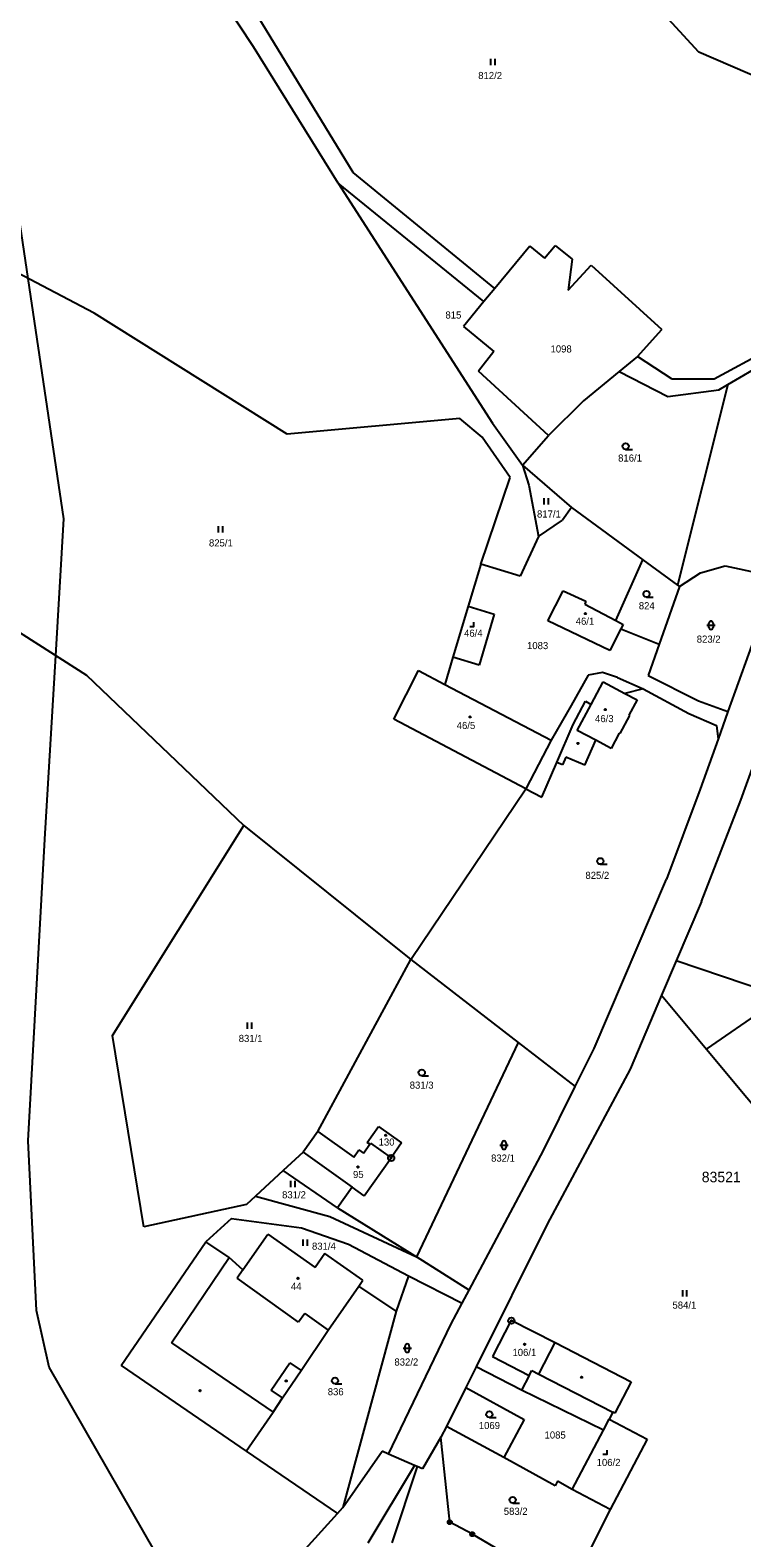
# Model space of a CAD drawing. Extents: x -547623 to -538651, y -1096714 to -1086522.
# Drawn here: x -542828.5 to -542658.7, y -1093462.3 to -1093102.4 of the extents above; entities that cross this region are included whole.
import ezdxf

# ---------------------------------------------------------------- set-up
doc = ezdxf.new("R2010")
doc.units = 0
for name, color, linetype in [('Vrstva 1', 7, 'Continuous'), ('Vrstva 25', 7, 'Continuous'), ('Vrstva 33', 7, 'Continuous'), ('Vrstva 52', 7, 'Continuous'), ('Vrstva 53', 7, 'Continuous'), ('Vrstva 83', 7, 'Continuous'), ('Vrstva 86', 7, 'Continuous'), ('Vrstva 90', 7, 'Continuous'), ('Vrstva 92', 7, 'Continuous')]:
    doc.layers.add(name, color=color, linetype=linetype)

msp = doc.modelspace()

# ---------------------------------------------------------------- linework, layer by layer
at = {"layer": 'Vrstva 1'}
for points in [[(-542775.23, -1093106.33), (-542824.02, -1093032.47)], [(-542668.96, -1093107.67), (-542690.73, -1093083.85)], [(-542751.4, -1093136.4), (-542774.08, -1093099.23)], [(-542754.97, -1093138.95), (-542775.23, -1093106.33)], [(-542641.11, -1093119.69), (-542668.96, -1093107.67)], [(-542717.62, -1093164.04), (-542751.4, -1093136.4)], [(-542720.22, -1093167.19), (-542754.97, -1093138.95)], [(-542754.97, -1093138.95), (-542718.21, -1093196.19)], [(-542709.27, -1093153.92), (-542717.62, -1093164.04)], [(-542709.27, -1093153.92), (-542705.75, -1093156.82)], [(-542705.75, -1093156.82), (-542703.22, -1093153.76)], [(-542703.22, -1093153.76), (-542699.18, -1093157.09)], [(-542813.21, -1093169.94), (-542842.51, -1093154.59)], [(-542699.18, -1093157.09), (-542700.09, -1093164.48)], [(-542700.09, -1093164.48), (-542694.65, -1093158.5)], [(-542694.65, -1093158.5), (-542677.75, -1093173.86)], [(-542717.62, -1093164.04), (-542720.22, -1093167.19)], [(-542720.22, -1093167.19), (-542725.12, -1093173.12)], [(-542767.17, -1093198.85), (-542813.21, -1093169.94)], [(-542725.12, -1093173.12), (-542717.84, -1093179.13)], [(-542683.58, -1093180.28), (-542677.75, -1093173.86)], [(-542717.84, -1093179.13), (-542721.53, -1093183.76)], [(-542652.6, -1093178.82), (-542665.29, -1093185.66)], [(-542683.58, -1093180.28), (-542687.97, -1093183.9)], [(-542675.33, -1093185.66), (-542683.58, -1093180.28)], [(-542661.98, -1093186.96), (-542653.05, -1093181.73)], [(-542704.81, -1093199.16), (-542721.53, -1093183.76)], [(-542687.97, -1093183.9), (-542696.42, -1093190.88)], [(-542687.97, -1093183.9), (-542676.29, -1093189.83)], [(-542665.29, -1093185.66), (-542675.33, -1093185.66)], [(-542676.29, -1093189.83), (-542664.13, -1093188.22)], [(-542661.98, -1093186.96), (-542674.02, -1093234.86)], [(-542664.13, -1093188.22), (-542661.98, -1093186.96)], [(-542696.42, -1093190.88), (-542704.81, -1093199.16)], [(-542725.93, -1093195.11), (-542767.17, -1093198.85)], [(-542720.6, -1093199.56), (-542725.93, -1093195.11)], [(-542718.21, -1093196.19), (-542711.04, -1093206.23)], [(-542713.99, -1093209.16), (-542720.6, -1093199.56)], [(-542711.04, -1093206.23), (-542704.81, -1093199.16)], [(-542711.04, -1093206.23), (-542699.29, -1093216.36)], [(-542711.04, -1093206.23), (-542709.54, -1093211.03)], [(-542720.96, -1093229.86), (-542713.99, -1093209.16)], [(-542709.54, -1093211.03), (-542707.19, -1093223.22)], [(-542699.29, -1093216.36), (-542701.47, -1093219.34)], [(-542699.29, -1093216.36), (-542682.29, -1093228.81)], [(-542707.19, -1093223.22), (-542701.47, -1093219.34)], [(-542862.75, -1093225.99), (-542815.1, -1093256.32)], [(-542707.19, -1093223.22), (-542711.54, -1093232.75)], [(-542720.96, -1093229.86), (-542723.97, -1093239.9)], [(-542711.54, -1093232.75), (-542720.96, -1093229.86)], [(-542688.76, -1093243.31), (-542682.29, -1093228.81)], [(-542682.29, -1093228.81), (-542674.02, -1093234.86)], [(-542673.54, -1093235.21), (-542668.54, -1093231.89)], [(-542668.54, -1093231.89), (-542662.65, -1093230.29)], [(-542662.65, -1093230.29), (-542654.16, -1093232.09)], [(-542704.95, -1093243.35), (-542701.31, -1093236.24)], [(-542701.31, -1093236.24), (-542695.91, -1093238.71)], [(-542673.54, -1093235.21), (-542678.39, -1093248.97)], [(-542674.02, -1093234.86), (-542673.54, -1093235.21)], [(-542723.97, -1093239.9), (-542727.61, -1093252.06)], [(-542723.97, -1093239.9), (-542717.74, -1093241.77)], [(-542695.91, -1093238.71), (-542696.16, -1093239.4)], [(-542696.16, -1093239.4), (-542688.76, -1093243.31)], [(-542652.13, -1093237.64), (-542661.99, -1093265.04)], [(-542717.74, -1093241.77), (-542721.39, -1093253.93)], [(-542690.15, -1093250.48), (-542704.95, -1093243.35)], [(-542688.76, -1093243.31), (-542687.02, -1093244.23)], [(-542687.02, -1093244.23), (-542687.56, -1093245.32)], [(-542687.56, -1093245.32), (-542690.15, -1093250.48)], [(-542687.56, -1093245.32), (-542678.39, -1093248.97)], [(-542678.39, -1093248.97), (-542681.01, -1093256.42)], [(-542727.61, -1093252.06), (-542729.55, -1093258.56)], [(-542721.39, -1093253.93), (-542727.61, -1093252.06)], [(-542815.1, -1093256.32), (-542777.48, -1093292.24)], [(-542741.71, -1093266.86), (-542735.81, -1093255.27)], [(-542735.81, -1093255.27), (-542729.55, -1093258.56)], [(-542729.55, -1093258.56), (-542704.14, -1093271.89)], [(-542695.37, -1093256.37), (-542699.42, -1093263.57)], [(-542691.94, -1093255.74), (-542695.37, -1093256.37)], [(-542688.36, -1093256.93), (-542691.94, -1093255.74)], [(-542688.36, -1093256.93), (-542682.22, -1093259.65)], [(-542681.01, -1093256.42), (-542669, -1093262.5)], [(-542658.88, -1093286.15), (-542648.16, -1093256.49)], [(-542682.22, -1093259.65), (-542686.58, -1093260.71)], [(-542686.58, -1093260.71), (-542683.66, -1093262.27)], [(-542683.66, -1093262.27), (-542685.6, -1093265.88)], [(-542682.22, -1093259.65), (-542671.28, -1093265.51)], [(-542699.42, -1093263.57), (-542704.14, -1093271.89)], [(-542685.46, -1093265.95), (-542687.77, -1093270.27)], [(-542685.6, -1093265.88), (-542685.46, -1093265.95)], [(-542671.28, -1093265.51), (-542664.7, -1093268.33)], [(-542669, -1093262.5), (-542661.99, -1093265.04)], [(-542661.99, -1093265.04), (-542664.34, -1093271.59)], [(-542710.21, -1093283.45), (-542741.71, -1093266.86)], [(-542664.7, -1093268.33), (-542664.34, -1093271.59)], [(-542704.14, -1093271.89), (-542710.21, -1093283.45)], [(-542696.12, -1093277.86), (-542693.55, -1093271.89)], [(-542689.86, -1093273.86), (-542693.55, -1093271.89)], [(-542687.91, -1093270.2), (-542689.86, -1093273.86)], [(-542687.77, -1093270.27), (-542687.91, -1093270.2)], [(-542664.34, -1093271.59), (-542668.65, -1093283.57)], [(-542700.65, -1093275.91), (-542701.44, -1093277.75)], [(-542696.12, -1093277.86), (-542700.65, -1093275.91)], [(-542706.39, -1093285.46), (-542702.82, -1093277.16)], [(-542701.44, -1093277.75), (-542702.82, -1093277.16)], [(-542737.69, -1093324.19), (-542710.21, -1093283.45)], [(-542710.21, -1093283.45), (-542706.39, -1093285.46)], [(-542668.65, -1093283.57), (-542676.62, -1093305.03)], [(-542668.3, -1093310.37), (-542658.88, -1093286.15)], [(-542808.82, -1093342.36), (-542777.48, -1093292.24)], [(-542777.48, -1093292.24), (-542737.69, -1093324.19)], [(-542693.92, -1093345.45), (-542676.62, -1093305.03)], [(-542668.3, -1093310.37), (-542674.32, -1093324.54)], [(-542759.85, -1093365.3), (-542737.69, -1093324.19)], [(-542737.69, -1093324.19), (-542712.05, -1093344)], [(-542674.32, -1093324.54), (-542677.8, -1093332.73)], [(-542652.22, -1093332.03), (-542674.32, -1093324.54)], [(-542677.8, -1093332.73), (-542685.31, -1093350.42)], [(-542677.8, -1093332.73), (-542667.09, -1093345.6)], [(-542667.09, -1093345.6), (-542653.04, -1093335.94)], [(-542801.38, -1093388.07), (-542808.82, -1093342.36)], [(-542712.05, -1093344), (-542736.3, -1093395.16)], [(-542712.05, -1093344), (-542698.42, -1093354.53)], [(-542698.42, -1093354.53), (-542693.92, -1093345.45)], [(-542667.09, -1093345.6), (-542638.66, -1093379.77)], [(-542685.31, -1093350.42), (-542705.13, -1093387.36)], [(-542706, -1093369.8), (-542698.42, -1093354.53)], [(-542759.85, -1093365.3), (-542763.35, -1093370.22)], [(-542759.85, -1093365.3), (-542751.29, -1093371.39)], [(-542748.07, -1093367.94), (-542745.36, -1093364.09)], [(-542745.36, -1093364.09), (-542739.86, -1093367.97)], [(-542763.35, -1093370.22), (-542768.12, -1093374.61)], [(-542751.29, -1093371.39), (-542750.11, -1093369.64)], [(-542750.11, -1093369.64), (-542748.97, -1093370.45)], [(-542748.97, -1093370.45), (-542747.45, -1093368.31)], [(-542747.45, -1093368.31), (-542748.07, -1093367.94)], [(-542747.45, -1093368.31), (-542747.28, -1093368.07)], [(-542747.28, -1093368.07), (-542742.35, -1093371.57)], [(-542739.86, -1093367.97), (-542742.35, -1093371.57)], [(-542723.76, -1093403.15), (-542706, -1093369.8)], [(-542748.76, -1093380.6), (-542742.35, -1093371.57)], [(-542768.12, -1093374.61), (-542774.7, -1093380.68)], [(-542755.13, -1093383.48), (-542768.12, -1093374.61)], [(-542774.7, -1093380.68), (-542776.9, -1093382.71)], [(-542774.7, -1093380.68), (-542757.01, -1093385.58)], [(-542751.63, -1093378.56), (-542755.13, -1093383.48)], [(-542748.76, -1093380.6), (-542751.63, -1093378.56)], [(-542776.9, -1093382.71), (-542801.38, -1093388.07)], [(-542755.13, -1093383.48), (-542736.3, -1093395.16)], [(-542780.47, -1093386.01), (-542786.6, -1093391.59)], [(-542780.47, -1093386.01), (-542763.73, -1093388.31)], [(-542763.73, -1093388.31), (-542752.52, -1093392.16)], [(-542757.01, -1093385.58), (-542736.3, -1093395.16)], [(-542705.13, -1093387.36), (-542722.05, -1093421.48)], [(-542806.79, -1093421.1), (-542786.6, -1093391.59)], [(-542781.05, -1093395.38), (-542786.6, -1093391.59)], [(-542777.72, -1093398.33), (-542771.81, -1093389.78)], [(-542771.81, -1093389.78), (-542760.5, -1093397.71)], [(-542777.72, -1093398.33), (-542781.05, -1093395.38)], [(-542758.21, -1093394.43), (-542760.5, -1093397.71)], [(-542749.11, -1093400.79), (-542758.21, -1093394.43)], [(-542752.52, -1093392.16), (-542738.18, -1093399.7)], [(-542723.76, -1093403.15), (-542736.3, -1093395.16)], [(-542757.36, -1093412.68), (-542750.07, -1093402.17)], [(-542750.07, -1093402.17), (-542749.11, -1093400.79)], [(-542741.2, -1093408.15), (-542750.07, -1093402.17)], [(-542738.18, -1093399.7), (-542741.2, -1093408.15)], [(-542738.18, -1093399.7), (-542725.39, -1093406.22)], [(-542728.11, -1093411.32), (-542725.39, -1093406.22)], [(-542725.39, -1093406.22), (-542723.76, -1093403.15)], [(-542741.2, -1093408.15), (-542753.88, -1093455.03)], [(-542763.84, -1093422.3), (-542757.36, -1093412.68)], [(-542742.96, -1093442.26), (-542728.11, -1093411.32)], [(-542713.71, -1093410.32), (-542718.16, -1093418.99)], [(-542713.71, -1093410.32), (-542703.25, -1093415.68)], [(-542703.25, -1093415.68), (-542685.11, -1093425)], [(-542718.16, -1093418.99), (-542709.4, -1093423.49)], [(-542806.79, -1093421.1), (-542776.98, -1093441.6)], [(-542768.27, -1093428.87), (-542763.84, -1093422.3)], [(-542722.05, -1093421.48), (-542724.5, -1093426.41)], [(-542711.23, -1093427.05), (-542722.05, -1093421.48)], [(-542709.4, -1093423.49), (-542711.23, -1093427.05)], [(-542724.5, -1093426.41), (-542729.11, -1093435.71)], [(-542724.5, -1093426.41), (-542710.63, -1093434.05)], [(-542691.7, -1093436.59), (-542711.23, -1093427.05)], [(-542685.11, -1093425), (-542688.96, -1093432.52)], [(-542770.54, -1093432.24), (-542768.27, -1093428.87)], [(-542776.98, -1093441.6), (-542770.54, -1093432.24)], [(-542710.63, -1093434.05), (-542715.49, -1093443.1)], [(-542691.7, -1093436.59), (-542690.3, -1093433.94)], [(-542689.42, -1093432.28), (-542690.3, -1093433.94)], [(-542690.3, -1093433.94), (-542681.3, -1093438.75)], [(-542688.96, -1093432.52), (-542689.42, -1093432.28)], [(-542730.54, -1093438.22), (-542734.87, -1093445.83)], [(-542729.11, -1093435.71), (-542730.54, -1093438.22)], [(-542728.36, -1093458.53), (-542730.54, -1093438.22)], [(-542715.49, -1093443.1), (-542729.11, -1093435.71)], [(-542699.15, -1093450.7), (-542691.7, -1093436.59)], [(-542776.98, -1093441.6), (-542755.17, -1093456.45)], [(-542753.88, -1093455.03), (-542744.53, -1093441.57)], [(-542742.96, -1093442.26), (-542744.53, -1093441.57)], [(-542736.77, -1093444.99), (-542742.96, -1093442.26)], [(-542681.3, -1093438.75), (-542690.13, -1093455.47)], [(-542736.77, -1093444.99), (-542747.89, -1093463.57)], [(-542736.17, -1093445.26), (-542742.19, -1093463.5)], [(-542736.17, -1093445.26), (-542736.77, -1093444.99)], [(-542734.87, -1093445.83), (-542736.17, -1093445.26)], [(-542703.22, -1093449.84), (-542715.49, -1093443.1)], [(-542702.64, -1093448.78), (-542703.22, -1093449.84)], [(-542699.15, -1093450.7), (-542702.64, -1093448.78)], [(-542690.13, -1093455.47), (-542699.15, -1093450.7)], [(-542792.59, -1093497.79), (-542755.17, -1093456.45)], [(-542755.17, -1093456.45), (-542753.88, -1093455.03)], [(-542690.13, -1093455.47), (-542699.05, -1093473.42)], [(-542722.97, -1093461.4), (-542728.36, -1093458.53)], [(-542722.97, -1093461.4), (-542702.91, -1093473.19)]]:
    msp.add_lwpolyline(points, dxfattribs=at)
at = {"layer": 'Vrstva 25'}
for p, q in [((-542718.54, -1093110.77), (-542718.54, -1093109.27)), ((-542717.54, -1093110.77), (-542717.54, -1093109.27)), ((-542686.4, -1093202.46), (-542684.8, -1093202.46)), ((-542705.84, -1093215.6), (-542705.84, -1093214.1)), ((-542704.84, -1093215.6), (-542704.84, -1093214.1)), ((-542783.56, -1093222.32), (-542783.56, -1093220.82)), ((-542782.56, -1093222.32), (-542782.56, -1093220.82)), ((-542681.42, -1093237.75), (-542679.82, -1093237.75)), ((-542666.51, -1093244.94), (-542666.51, -1093243.94)), ((-542665.51, -1093243.94), (-542665.51, -1093244.94)), ((-542667.01, -1093244.44), (-542665.01, -1093244.44)), ((-542692.44, -1093301.5), (-542690.84, -1093301.5)), ((-542776.61, -1093340.79), (-542776.61, -1093339.29)), ((-542775.61, -1093340.79), (-542775.61, -1093339.29)), ((-542735.05, -1093351.98), (-542733.45, -1093351.98)), ((-542716.44, -1093368.53), (-542714.44, -1093368.53)), ((-542715.94, -1093369.03), (-542715.94, -1093368.03)), ((-542714.94, -1093368.03), (-542714.94, -1093369.03)), ((-542766.28, -1093378.57), (-542766.28, -1093377.07)), ((-542765.28, -1093378.57), (-542765.28, -1093377.07)), ((-542763.34, -1093392.53), (-542763.34, -1093391.03)), ((-542762.34, -1093392.53), (-542762.34, -1093391.03)), ((-542672.78, -1093404.68), (-542672.78, -1093403.18)), ((-542671.78, -1093404.68), (-542671.78, -1093403.18)), ((-542739.52, -1093416.98), (-542737.52, -1093416.98)), ((-542739.02, -1093417.48), (-542739.02, -1093416.48)), ((-542738.02, -1093416.48), (-542738.02, -1093417.48)), ((-542755.75, -1093425.52), (-542754.15, -1093425.52)), ((-542718.91, -1093433.55), (-542717.31, -1093433.55)), ((-542713.35, -1093453.98), (-542711.75, -1093453.98))]:
    msp.add_line(p, q, dxfattribs=at)
for points in [[(-542723.61, -1093244.71), (-542722.61, -1093244.71), (-542722.61, -1093243.71)], [(-542691.82, -1093442.33), (-542690.82, -1093442.33), (-542690.82, -1093441.33)]]:
    msp.add_lwpolyline(points, dxfattribs=at)
for centre, radius in [((-542686.4, -1093201.71), 0.75), ((-542681.42, -1093237), 0.75), ((-542695.99, -1093241.64), 0.175), ((-542691.26, -1093264.56), 0.175), ((-542723.52, -1093266.31), 0.175), ((-542697.79, -1093272.64), 0.175), ((-542692.44, -1093300.75), 0.75), ((-542735.05, -1093351.23), 0.75), ((-542743.64, -1093366.17), 0.175), ((-542750.3, -1093373.76), 0.175), ((-542764.59, -1093400.32), 0.175), ((-542710.51, -1093416.09), 0.175), ((-542755.75, -1093424.77), 0.75), ((-542696.9, -1093423.94), 0.175), ((-542787.96, -1093427.15), 0.175), ((-542767.41, -1093424.81), 0.175), ((-542718.91, -1093432.8), 0.75), ((-542713.35, -1093453.23), 0.75)]:
    msp.add_circle(centre, radius, dxfattribs=at)
for centre, start, end in [((-542666.01, -1093243.94), 0, 180), ((-542666.01, -1093244.94), 180, 0), ((-542715.44, -1093368.03), 0, 180), ((-542715.44, -1093369.03), 180, 0), ((-542738.52, -1093416.48), 0, 180), ((-542738.52, -1093417.48), 180, 0)]:
    msp.add_arc(centre, 0.5, start, end, dxfattribs=at)
at = {"layer": 'Vrstva 33'}
for points in [[(-542694.61, -1093263.33), (-542691.73, -1093257.95)], [(-542691.73, -1093257.95), (-542686.58, -1093260.71)], [(-542698.92, -1093268.1), (-542695.99, -1093262.59)], [(-542697.93, -1093269.55), (-542694.61, -1093263.33)], [(-542695.99, -1093262.59), (-542694.61, -1093263.33)], [(-542702.82, -1093277.16), (-542698.92, -1093268.1)], [(-542693.55, -1093271.89), (-542697.93, -1093269.55)], [(-542763.35, -1093370.22), (-542751.63, -1093378.56)], [(-542794.75, -1093415.69), (-542781.05, -1093395.38)], [(-542777.72, -1093398.33), (-542779.09, -1093400.31)], [(-542764.44, -1093410.78), (-542779.09, -1093400.31)], [(-542762.98, -1093408.71), (-542764.44, -1093410.78)], [(-542762.98, -1093408.71), (-542757.36, -1093412.68)], [(-542794.75, -1093415.69), (-542770.54, -1093432.24)], [(-542707.11, -1093423.2), (-542703.25, -1093415.68)], [(-542770.98, -1093427.04), (-542766.55, -1093420.47)], [(-542766.55, -1093420.47), (-542763.84, -1093422.3)], [(-542709.4, -1093423.49), (-542708.8, -1093422.33)], [(-542708.8, -1093422.33), (-542707.11, -1093423.2)], [(-542707.11, -1093423.2), (-542689.42, -1093432.28)], [(-542768.27, -1093428.87), (-542770.98, -1093427.04)]]:
    msp.add_lwpolyline(points, dxfattribs=at)
at = {"layer": 'Vrstva 52'}
msp.add_lwpolyline([(-542793, -1093475.5), (-542824, -1093421.5), (-542827, -1093408), (-542829, -1093367.5), (-542825, -1093295.5), (-542822.42, -1093251.66), (-542820.5, -1093219), (-542828.99, -1093161.67), (-542832.5, -1093138), (-542845, -1093102), (-542864, -1093034.5), (-542867.22, -1093000), (-542869, -1092981)], dxfattribs=at)
at = {"layer": 'Vrstva 83'}
for centre, radius in [((-542742.35, -1093371.58), 0.75), ((-542742.35, -1093371.58), 0.1), ((-542713.67, -1093410.43), 0.75), ((-542713.67, -1093410.43), 0.1), ((-542728.36, -1093458.53), 0.5), ((-542728.36, -1093458.53), 0.1), ((-542722.97, -1093461.4), 0.5), ((-542722.97, -1093461.4), 0.1)]:
    msp.add_circle(centre, radius, dxfattribs=at)
at = {"layer": 'Vrstva 90'}
for points in [[(-542704.95, -1093243.35), (-542701.31, -1093236.24)], [(-542701.31, -1093236.24), (-542695.91, -1093238.71)], [(-542695.91, -1093238.71), (-542696.16, -1093239.4)], [(-542696.16, -1093239.4), (-542688.76, -1093243.31)], [(-542690.15, -1093250.48), (-542704.95, -1093243.35)], [(-542688.76, -1093243.31), (-542687.02, -1093244.23)], [(-542687.02, -1093244.23), (-542687.56, -1093245.32)], [(-542687.56, -1093245.32), (-542690.15, -1093250.48)], [(-542741.71, -1093266.86), (-542735.81, -1093255.27)], [(-542735.81, -1093255.27), (-542729.55, -1093258.56)], [(-542729.55, -1093258.56), (-542704.14, -1093271.89)], [(-542694.61, -1093263.33), (-542691.73, -1093257.95)], [(-542691.73, -1093257.95), (-542686.58, -1093260.71)], [(-542686.58, -1093260.71), (-542683.66, -1093262.27)], [(-542683.66, -1093262.27), (-542685.6, -1093265.88)], [(-542697.93, -1093269.55), (-542694.61, -1093263.33)], [(-542685.46, -1093265.95), (-542687.77, -1093270.27)], [(-542685.6, -1093265.88), (-542685.46, -1093265.95)], [(-542710.21, -1093283.45), (-542741.71, -1093266.86)], [(-542693.55, -1093271.89), (-542697.93, -1093269.55)], [(-542704.14, -1093271.89), (-542710.21, -1093283.45)], [(-542689.86, -1093273.86), (-542693.55, -1093271.89)], [(-542687.91, -1093270.2), (-542689.86, -1093273.86)], [(-542687.77, -1093270.27), (-542687.91, -1093270.2)], [(-542759.85, -1093365.3), (-542763.35, -1093370.22)], [(-542759.85, -1093365.3), (-542751.29, -1093371.39)], [(-542748.07, -1093367.94), (-542745.36, -1093364.09)], [(-542745.36, -1093364.09), (-542739.86, -1093367.97)], [(-542763.35, -1093370.22), (-542751.63, -1093378.56)], [(-542751.29, -1093371.39), (-542750.11, -1093369.64)], [(-542750.11, -1093369.64), (-542748.97, -1093370.45)], [(-542748.97, -1093370.45), (-542747.45, -1093368.31)], [(-542747.45, -1093368.31), (-542748.07, -1093367.94)], [(-542747.45, -1093368.31), (-542747.28, -1093368.07)], [(-542747.45, -1093368.31), (-542747.28, -1093368.07)], [(-542747.28, -1093368.07), (-542742.35, -1093371.57)], [(-542747.28, -1093368.07), (-542742.35, -1093371.57)], [(-542739.86, -1093367.97), (-542742.35, -1093371.57)], [(-542748.76, -1093380.6), (-542742.35, -1093371.57)], [(-542748.76, -1093380.6), (-542751.63, -1093378.56)], [(-542777.72, -1093398.33), (-542771.81, -1093389.78)], [(-542771.81, -1093389.78), (-542760.5, -1093397.71)], [(-542758.21, -1093394.43), (-542760.5, -1093397.71)], [(-542749.11, -1093400.79), (-542758.21, -1093394.43)], [(-542777.72, -1093398.33), (-542779.09, -1093400.31)], [(-542764.44, -1093410.78), (-542779.09, -1093400.31)], [(-542757.36, -1093412.68), (-542750.07, -1093402.17)], [(-542750.07, -1093402.17), (-542749.11, -1093400.79)], [(-542762.98, -1093408.71), (-542764.44, -1093410.78)], [(-542762.98, -1093408.71), (-542757.36, -1093412.68)], [(-542713.71, -1093410.32), (-542718.16, -1093418.99)], [(-542713.71, -1093410.32), (-542703.25, -1093415.68)], [(-542707.11, -1093423.2), (-542703.25, -1093415.68)], [(-542718.16, -1093418.99), (-542709.4, -1093423.49)], [(-542709.4, -1093423.49), (-542708.8, -1093422.33)], [(-542708.8, -1093422.33), (-542707.11, -1093423.2)]]:
    msp.add_lwpolyline(points, dxfattribs=at)

# ---------------------------------------------------------------- texts
at = {"layer": 'Vrstva 53'}
msp.add_text('83521', height=2.5, dxfattribs=at).set_placement((-542668.23, -1093377.39))
at = {"layer": 'Vrstva 86'}
for s, p in [('812/2', (-542721.58, -1093114.06)), ('815', (-542729.4, -1093171.23)), ('1098', (-542704.32, -1093179.33)), ('816/1', (-542688.19, -1093205.37)), ('817/1', (-542707.55, -1093218.73)), ('825/1', (-542785.84, -1093225.63)), ('824', (-542683.25, -1093240.63)), ('823/2', (-542669.43, -1093248.6)), ('1083', (-542709.93, -1093250.14)), ('825/2', (-542696, -1093304.99)), ('831/1', (-542778.74, -1093343.91)), ('831/3', (-542737.93, -1093355.06)), ('832/1', (-542718.51, -1093372.47)), ('831/2', (-542768.39, -1093381.23)), ('831/4', (-542761.25, -1093393.5)), ('584/1', (-542675.22, -1093407.57)), ('832/2', (-542741.58, -1093421.15)), ('836', (-542757.49, -1093428.24)), ('1069', (-542721.44, -1093436.3)), ('1085', (-542705.75, -1093438.57)), ('583/2', (-542715.48, -1093456.79))]:
    msp.add_text(s, height=1.7, dxfattribs=at).set_placement(p)
at = {"layer": 'Vrstva 92'}
for s, p in [('46/1', (-542698.31, -1093244.32)), ('46/4', (-542724.96, -1093247.18)), ('46/3', (-542693.7, -1093267.57)), ('46/5', (-542726.71, -1093269.21)), ('130', (-542745.35, -1093368.64)), ('95', (-542751.46, -1093376.39)), ('44', (-542766.28, -1093403.09)), ('106/1', (-542713.41, -1093418.85)), ('106/2', (-542693.32, -1093445.12))]:
    msp.add_text(s, height=1.7, dxfattribs=at).set_placement(p)

doc.saveas('drawing.dxf')
